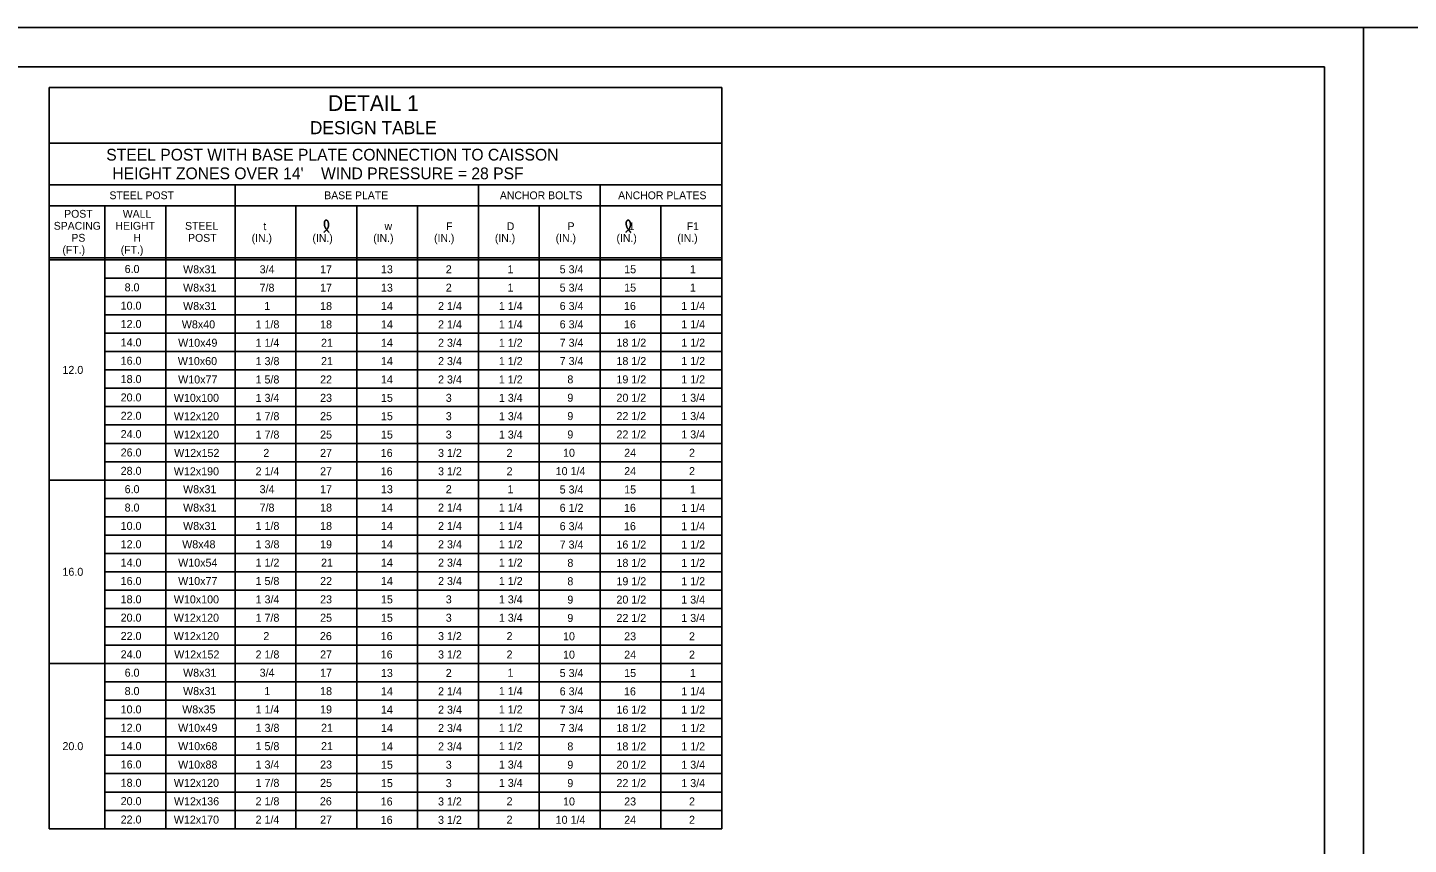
# Model space of a CAD drawing. Extents: x 3475 to 6558, y -3780 to 1166.
# Drawn here: x 4931 to 5460, y -336 to -22 of the extents above; entities that cross this region are included whole.
import ezdxf

# ---------------------------------------------------------------- set-up
doc = ezdxf.new("R2010")
doc.units = 0
for name, color, linetype in [('1', 7, 'Continuous'), ('2', 7, 'Continuous'), ('PLT-BNDY', 7, 'Continuous')]:
    doc.layers.add(name, color=color, linetype=linetype)

msp = doc.modelspace()

# ---------------------------------------------------------------- linework, layer by layer
at = {"layer": '1'}
for p, q in [((4939, -45.3), (4939, -329.63)), ((5197.01, -45.3), (4939, -45.3)), ((5197.01, -45.3), (5197.01, -329.63)), ((5197.01, -66.64), (4939, -66.64)), ((4939, -82.64), (5197.01, -82.64)), ((5010.34, -82.64), (5010.34, -329.63)), ((5103.67, -82.64), (5103.67, -329.63)), ((5150.34, -82.64), (5150.34, -329.63)), ((4939, -90.64), (5197.01, -90.64)), ((4960.34, -329.63), (4960.34, -90.64)), ((4983.67, -90.64), (4983.67, -329.63)), ((5033.67, -90.64), (5033.67, -329.63)), ((5057.01, -90.64), (5057.01, -329.63)), ((5080.34, -90.64), (5080.34, -329.63)), ((5127.01, -90.64), (5127.01, -329.63)), ((5173.67, -90.64), (5173.67, -329.63)), ((4939, -110.64), (5197.01, -110.64)), ((4939, -111.39), (5197.01, -111.39)), ((4960.34, -118.43), (5197.01, -118.43)), ((4960.34, -125.47), (5197.01, -125.47)), ((4960.34, -132.51), (5197.01, -132.51)), ((4960.34, -139.55), (5197.01, -139.55)), ((4960.34, -146.59), (5197.01, -146.59)), ((4960.34, -153.63), (5197.01, -153.63)), ((4960.34, -160.67), (5197.01, -160.67)), ((4960.34, -167.71), (5197.01, -167.71)), ((4960.34, -174.75), (5197.01, -174.75)), ((4960.34, -181.79), (5197.01, -181.79)), ((4960.34, -188.83), (5197.01, -188.83)), ((4939, -195.87), (5197.01, -195.87)), ((4960.34, -202.91), (5197.01, -202.91)), ((4960.34, -209.95), (5197.01, -209.95)), ((4960.34, -216.99), (5197.01, -216.99)), ((4960.34, -224.03), (5197.01, -224.03)), ((4960.34, -231.07), (5197.01, -231.07)), ((4960.34, -238.11), (5197.01, -238.11)), ((4960.34, -245.15), (5197.01, -245.15)), ((4960.34, -252.19), (5197.01, -252.19)), ((4960.34, -259.23), (5197.01, -259.23)), ((4939, -266.27), (5197.01, -266.27)), ((4960.34, -273.31), (5197.01, -273.31)), ((4960.34, -280.35), (5197.01, -280.35)), ((4960.34, -287.39), (5197.01, -287.39)), ((4960.34, -294.43), (5197.01, -294.43)), ((4960.34, -301.47), (5197.01, -301.47)), ((4960.34, -308.51), (5197.01, -308.51)), ((4960.34, -315.55), (5197.01, -315.55)), ((4960.34, -322.59), (5197.01, -322.59)), ((4939, -329.63), (5197.01, -329.63))]:
    msp.add_line(p, q, dxfattribs=at)
for points in [[(5044.4, -100.81), (5044.6, -100.64), (5044.72, -100.51), (5044.93, -100.31), (5045.08, -100.14), (5045.36, -99.94), (5045.56, -99.68), (5045.74, -99.49), (5045.86, -99.26), (5045.97, -99), (5046.04, -98.77), (5046.13, -98.54), (5046.15, -98.35), (5046.19, -98.1), (5046.2, -97.88), (5046.19, -97.63), (5046.14, -97.38), (5046.09, -97.14), (5046.03, -96.91), (5045.94, -96.68), (5045.87, -96.54), (5045.78, -96.44), (5045.68, -96.35), (5045.58, -96.26), (5045.47, -96.2), (5045.39, -96.18), (5045.22, -96.18), (5045.12, -96.2), (5044.98, -96.26), (5044.88, -96.34), (5044.82, -96.42), (5044.76, -96.54), (5044.68, -96.66), (5044.65, -96.8), (5044.61, -96.91), (5044.58, -97.15), (5044.55, -97.32), (5044.58, -97.51), (5044.58, -97.71), (5044.61, -97.98), (5044.64, -98.22), (5044.67, -98.38), (5044.75, -98.6), (5044.84, -98.83), (5044.94, -99.03), (5045.04, -99.22), (5045.16, -99.45), (5045.35, -99.63), (5045.47, -99.84), (5045.61, -100), (5045.72, -100.18), (5045.86, -100.35), (5045.99, -100.52), (5046.1, -100.63), (5046.21, -100.76), (5046.32, -100.93)], [(5160.2, -100.81), (5160.41, -100.64), (5160.53, -100.51), (5160.74, -100.31), (5160.89, -100.14), (5161.17, -99.94), (5161.37, -99.68), (5161.55, -99.49), (5161.67, -99.26), (5161.78, -99), (5161.85, -98.77), (5161.94, -98.54), (5161.96, -98.35), (5162, -98.1), (5162.01, -97.88), (5162, -97.63), (5161.95, -97.38), (5161.9, -97.14), (5161.84, -96.91), (5161.75, -96.68), (5161.68, -96.54), (5161.58, -96.44), (5161.49, -96.35), (5161.39, -96.26), (5161.28, -96.2), (5161.2, -96.18), (5161.03, -96.18), (5160.93, -96.2), (5160.78, -96.26), (5160.69, -96.34), (5160.63, -96.42), (5160.56, -96.54), (5160.49, -96.66), (5160.46, -96.8), (5160.42, -96.91), (5160.38, -97.15), (5160.36, -97.32), (5160.38, -97.51), (5160.38, -97.71), (5160.42, -97.98), (5160.44, -98.22), (5160.48, -98.38), (5160.56, -98.6), (5160.65, -98.83), (5160.75, -99.03), (5160.84, -99.22), (5160.96, -99.45), (5161.16, -99.63), (5161.28, -99.84), (5161.42, -100), (5161.52, -100.18), (5161.67, -100.35), (5161.8, -100.52), (5161.91, -100.63), (5162.02, -100.76), (5162.13, -100.93)]]:
    msp.add_spline(points, degree=3, dxfattribs=at)
at = {"layer": '2'}
for p, q in [((4642.34, -37.31), (5428.34, -37.31)), ((5428.34, -37.31), (5428.34, -601.31))]:
    msp.add_line(p, q, dxfattribs=at)
at = {"layer": 'PLT-BNDY'}
for points in [[(4602.34, -22.31), (5443.34, -22.31), (5443.34, -616.31), (4602.34, -616.31)], [(5443.34, -22.31), (6284.34, -22.31), (6284.34, -616.31), (5443.34, -616.31)]]:
    msp.add_lwpolyline(points, close=True, dxfattribs=at)

# ---------------------------------------------------------------- texts
at = {"layer": '1'}
for s, height, p in [('DETAIL 1', 6, (5045.99, -54.25)), ('DESIGN TABLE', 5.0001, (5038.97, -63.19)), ('STEEL POST WITH BASE PLATE CONNECTION TO CAISSON', 4.5001, (4960.86, -73.3)), ("HEIGHT ZONES OVER 14'    WIND PRESSURE = 28 PSF", 4.5001, (4963.21, -80.47)), ('STEEL POST', 3, (4962.11, -88.14)), ('BASE PLATE', 3, (5044.51, -88.14)), ('ANCHOR BOLTS', 3, (5111.91, -88.14)), ('ANCHOR PLATES', 3, (5157.28, -88.14)), ('POST', 3, (4944.73, -95.24)), ('WALL', 3, (4967.22, -95.24)), ('SPACING', 3, (4940.73, -99.84)), ('HEIGHT', 3, (4964.39, -99.84)), ('STEEL', 3, (4991.11, -99.86)), ('t', 3, (5021.17, -100)), ('w', 3, (5067.65, -100)), ('F', 3, (5091.26, -100)), ('D', 3, (5114.54, -100)), ('P', 3, (5137.87, -100)), (' 1', 3, (5160.27, -100)), ('F1', 3, (5183.61, -100)), ('(FT.)', 3, (4944.06, -109.04)), ('PS', 3, (4947.49, -104.44)), ('(FT.)', 3, (4966.43, -109.04)), ('H', 3, (4971.27, -104.44)), ('POST', 3, (4992.28, -104.46)), ('(IN.)', 3, (5016.65, -104.5)), ('(IN.)', 3, (5039.98, -104.5)), ('(IN.)', 3, (5063.31, -104.5)), ('(IN.)', 3, (5086.65, -104.5)), ('(IN.)', 3, (5109.98, -104.5)), ('(IN.)', 3, (5133.31, -104.5)), ('(IN.)', 3, (5156.65, -104.5)), ('(IN.)', 3, (5179.98, -104.5)), ('6.0', 3.07, (4967.92, -116.44)), ('W8x31', 3.07, (4990.35, -116.56)), ('3/4', 3.07, (5019.72, -116.56)), ('17', 3.07, (5042.93, -116.56)), ('13', 3.07, (5066.27, -116.56)), ('2', 3.07, (5091.14, -116.56)), ('1', 3.07, (5114.82, -116.56)), ('5 3/4', 3.07, (5134.85, -116.55)), ('15', 3.07, (5159.6, -116.55)), ('1', 3.07, (5184.82, -116.55)), ('8.0', 3.07, (4967.92, -123.48)), ('W8x31', 3.07, (4990.35, -123.6)), ('7/8', 3.07, (5019.71, -123.6)), ('17', 3.07, (5042.93, -123.6)), ('13', 3.07, (5066.27, -123.6)), ('2', 3.07, (5091.14, -123.6)), ('1', 3.07, (5114.82, -123.6)), ('5 3/4', 3.07, (5134.85, -123.59)), ('15', 3.07, (5159.6, -123.59)), ('1', 3.07, (5184.82, -123.59)), ('10.0', 3.07, (4966.4, -130.52)), ('W8x31', 3.07, (4990.35, -130.65)), ('1', 3.07, (5021.49, -130.65)), ('18', 3.07, (5042.93, -130.65)), ('14', 3.07, (5066.27, -130.65)), ('2 1/4', 3.07, (5088.18, -130.65)), ('1 1/4', 3.07, (5111.51, -130.65)), ('6 3/4', 3.07, (5134.85, -130.63)), ('16', 3.07, (5159.52, -130.63)), ('1 1/4', 3.07, (5181.51, -130.63)), ('12.0', 3.07, (4966.4, -137.56)), ('W8x40', 3.07, (4989.86, -137.69)), ('1 1/8', 3.07, (5018.17, -137.69)), ('18', 3.07, (5042.93, -137.69)), ('14', 3.07, (5066.27, -137.69)), ('2 1/4', 3.07, (5088.18, -137.69)), ('1 1/4', 3.07, (5111.51, -137.69)), ('6 3/4', 3.07, (5134.85, -137.67)), ('16', 3.07, (5159.52, -137.67)), ('1 1/4', 3.07, (5181.51, -137.67)), ('14.0', 3.07, (4966.4, -144.6)), ('W10x49', 3.07, (4988.45, -144.74)), ('1 1/4', 3.07, (5018.17, -144.74)), ('21', 3.07, (5043.28, -144.74)), ('14', 3.07, (5066.27, -144.74)), ('2 3/4', 3.07, (5088.19, -144.74)), ('1 1/2', 3.07, (5111.51, -144.74)), ('7 3/4', 3.07, (5134.85, -144.71)), ('18 1/2', 3.07, (5156.64, -144.71)), ('1 1/2', 3.07, (5181.51, -144.71)), ('12.0', 3.07, (4944.06, -155.16)), ('16.0', 3.07, (4966.4, -151.64)), ('W10x60', 3.07, (4988.33, -151.78)), ('1 3/8', 3.07, (5018.19, -151.78)), ('21', 3.07, (5043.28, -151.78)), ('14', 3.07, (5066.27, -151.78)), ('2 3/4', 3.07, (5088.19, -151.78)), ('1 1/2', 3.07, (5111.51, -151.78)), ('7 3/4', 3.07, (5134.85, -151.75)), ('18 1/2', 3.07, (5156.64, -151.75)), ('1 1/2', 3.07, (5181.51, -151.75)), ('18.0', 3.07, (4966.4, -158.68)), ('W10x77', 3.07, (4988.46, -158.83)), ('1 5/8', 3.07, (5018.16, -158.83)), ('22', 3.07, (5042.93, -158.83)), ('14', 3.07, (5066.27, -158.83)), ('2 3/4', 3.07, (5088.19, -158.83)), ('1 1/2', 3.07, (5111.51, -158.83)), ('8', 3.07, (5137.8, -158.79)), ('19 1/2', 3.07, (5156.64, -158.79)), ('1 1/2', 3.07, (5181.51, -158.79)), ('20.0', 3.07, (4966.4, -165.72)), ('W10x100', 3.07, (4986.79, -165.87)), ('1 3/4', 3.07, (5018.19, -165.87)), ('23', 3.07, (5042.93, -165.87)), ('15', 3.07, (5066.27, -165.87)), ('3', 3.07, (5091.14, -165.87)), ('1 3/4', 3.07, (5111.52, -165.87)), ('9', 3.07, (5137.79, -165.83)), ('20 1/2', 3.07, (5156.64, -165.83)), ('1 3/4', 3.07, (5181.52, -165.83)), ('22.0', 3.07, (4966.4, -172.76)), ('W12x120', 3.07, (4986.79, -172.91)), ('1 7/8', 3.07, (5018.17, -172.91)), ('25', 3.07, (5042.93, -172.91)), ('15', 3.07, (5066.27, -172.91)), ('3', 3.07, (5091.14, -172.91)), ('1 3/4', 3.07, (5111.52, -172.91)), ('9', 3.07, (5137.79, -172.87)), ('22 1/2', 3.07, (5156.64, -172.87)), ('1 3/4', 3.07, (5181.52, -172.87)), ('24.0', 3.07, (4966.4, -179.8)), ('W12x120', 3.07, (4986.79, -179.96)), ('1 7/8', 3.07, (5018.17, -179.96)), ('25', 3.07, (5042.93, -179.96)), ('15', 3.07, (5066.27, -179.96)), ('3', 3.07, (5091.14, -179.96)), ('1 3/4', 3.07, (5111.52, -179.96)), ('9', 3.07, (5137.79, -179.91)), ('22 1/2', 3.07, (5156.64, -179.91)), ('1 3/4', 3.07, (5181.52, -179.91)), ('26.0', 3.07, (4966.4, -186.84)), ('W12x152', 3.07, (4986.93, -187)), ('2', 3.07, (5021.14, -187)), ('27', 3.07, (5042.93, -187)), ('16', 3.07, (5066.18, -187)), ('3 1/2', 3.07, (5088.18, -187)), ('2', 3.07, (5114.47, -187)), ('10', 3.07, (5136.14, -186.95)), ('24', 3.07, (5159.6, -186.95)), ('2', 3.07, (5184.47, -186.95)), ('28.0', 3.07, (4966.4, -193.88)), ('W12x190', 3.07, (4986.79, -194.05)), ('2 1/4', 3.07, (5018.17, -194.05)), ('27', 3.07, (5042.93, -194.05)), ('16', 3.07, (5066.18, -194.05)), ('3 1/2', 3.07, (5088.18, -194.05)), ('2', 3.07, (5114.47, -194.05)), ('10 1/4', 3.07, (5133.31, -193.99)), ('24', 3.07, (5159.6, -193.99)), ('2', 3.07, (5184.47, -193.99)), ('6.0', 3.07, (4967.92, -200.92)), ('W8x31', 3.07, (4990.35, -200.92)), ('3/4', 3.07, (5019.72, -200.92)), ('17', 3.07, (5042.93, -200.92)), ('13', 3.07, (5066.27, -200.92)), ('2', 3.07, (5091.14, -200.92)), ('1', 3.07, (5114.82, -200.92)), ('5 3/4', 3.07, (5134.85, -201.03)), ('15', 3.07, (5159.6, -201.03)), ('1', 3.07, (5184.82, -201.03)), ('8.0', 3.07, (4967.92, -207.96)), ('W8x31', 3.07, (4990.35, -207.97)), ('7/8', 3.07, (5019.71, -207.97)), ('18', 3.07, (5042.93, -207.97)), ('14', 3.07, (5066.27, -207.97)), ('2 1/4', 3.07, (5088.18, -207.97)), ('1 1/4', 3.07, (5111.51, -207.97)), ('6 1/2', 3.07, (5134.84, -208.07)), ('16', 3.07, (5159.52, -208.07)), ('1 1/4', 3.07, (5181.51, -208.07)), ('10.0', 3.07, (4966.4, -215)), ('W8x31', 3.07, (4990.35, -215.01)), ('1 1/8', 3.07, (5018.17, -215.01)), ('18', 3.07, (5042.93, -215.01)), ('2 1/4', 3.07, (5088.18, -215.01)), ('1 1/4', 3.07, (5111.51, -215.01)), ('6 3/4', 3.07, (5134.85, -215.11)), ('1 1/4', 3.07, (5181.51, -215.11)), ('14', 3.07, (5066.27, -215.01)), ('16', 3.07, (5159.52, -215.11)), ('12.0', 3.07, (4966.4, -222.04)), ('W8x48', 3.07, (4990, -222.06)), ('1 3/8', 3.07, (5018.19, -222.06)), ('19', 3.07, (5042.92, -222.06)), ('14', 3.07, (5066.27, -222.06)), ('2 3/4', 3.07, (5088.19, -222.06)), ('1 1/2', 3.07, (5111.51, -222.06)), ('7 3/4', 3.07, (5134.85, -222.15)), ('16 1/2', 3.07, (5156.64, -222.15)), ('1 1/2', 3.07, (5181.51, -222.15)), ('14.0', 3.07, (4966.4, -229.08)), ('W10x54', 3.07, (4988.46, -229.1)), ('1 1/2', 3.07, (5018.17, -229.1)), ('21', 3.07, (5043.28, -229.1)), ('14', 3.07, (5066.27, -229.1)), ('2 3/4', 3.07, (5088.19, -229.1)), ('1 1/2', 3.07, (5111.51, -229.1)), ('8', 3.07, (5137.8, -229.19)), ('18 1/2', 3.07, (5156.64, -229.19)), ('1 1/2', 3.07, (5181.51, -229.19)), ('16.0', 3.07, (4944.06, -232.6)), ('16.0', 3.07, (4966.4, -236.12)), ('W10x77', 3.07, (4988.46, -236.15)), ('1 5/8', 3.07, (5018.16, -236.15)), ('22', 3.07, (5042.93, -236.15)), ('14', 3.07, (5066.27, -236.15)), ('2 3/4', 3.07, (5088.19, -236.15)), ('1 1/2', 3.07, (5111.51, -236.15)), ('19 1/2', 3.07, (5156.64, -236.23)), ('1 1/2', 3.07, (5181.51, -236.23)), ('8', 3.07, (5137.8, -236.23)), ('18.0', 3.07, (4966.4, -243.16)), ('W10x100', 3.07, (4986.79, -243.19)), ('1 3/4', 3.07, (5018.19, -243.19)), ('23', 3.07, (5042.93, -243.19)), ('15', 3.07, (5066.27, -243.19)), ('3', 3.07, (5091.14, -243.19)), ('1 3/4', 3.07, (5111.52, -243.19)), ('9', 3.07, (5137.79, -243.27)), ('20 1/2', 3.07, (5156.64, -243.27)), ('1 3/4', 3.07, (5181.52, -243.27)), ('20.0', 3.07, (4966.4, -250.2)), ('W12x120', 3.07, (4986.79, -250.23)), ('1 7/8', 3.07, (5018.17, -250.23)), ('25', 3.07, (5042.93, -250.23)), ('15', 3.07, (5066.27, -250.23)), ('3', 3.07, (5091.14, -250.23)), ('1 3/4', 3.07, (5111.52, -250.23)), ('9', 3.07, (5137.79, -250.31)), ('22 1/2', 3.07, (5156.64, -250.31)), ('1 3/4', 3.07, (5181.52, -250.31)), ('22.0', 3.07, (4966.4, -257.24)), ('W12x120', 3.07, (4986.79, -257.28)), ('2', 3.07, (5021.14, -257.28)), ('26', 3.07, (5042.85, -257.28)), ('16', 3.07, (5066.18, -257.28)), ('3 1/2', 3.07, (5088.18, -257.28)), ('2', 3.07, (5114.47, -257.28)), ('10', 3.07, (5136.14, -257.35)), ('23', 3.07, (5159.6, -257.35)), ('2', 3.07, (5184.47, -257.35)), ('24.0', 3.07, (4966.4, -264.28)), ('W12x152', 3.07, (4986.93, -264.32)), ('2 1/8', 3.07, (5018.17, -264.32)), ('27', 3.07, (5042.93, -264.32)), ('16', 3.07, (5066.18, -264.32)), ('3 1/2', 3.07, (5088.18, -264.32)), ('2', 3.07, (5114.47, -264.32)), ('10', 3.07, (5136.14, -264.39)), ('24', 3.07, (5159.6, -264.39)), ('2', 3.07, (5184.47, -264.39)), ('6.0', 3.07, (4967.92, -271.32)), ('W8x31', 3.07, (4990.35, -271.32)), ('3/4', 3.07, (5019.72, -271.32)), ('17', 3.07, (5042.93, -271.32)), ('13', 3.07, (5066.27, -271.41)), ('2', 3.07, (5091.14, -271.41)), ('1', 3.07, (5114.82, -271.32)), ('5 3/4', 3.07, (5134.85, -271.43)), ('15', 3.07, (5159.6, -271.43)), ('1', 3.07, (5184.82, -271.43)), ('8.0', 3.07, (4967.92, -278.36)), ('W8x31', 3.07, (4990.35, -278.37)), ('1', 3.07, (5021.49, -278.37)), ('18', 3.07, (5042.93, -278.37)), ('14', 3.07, (5066.27, -278.45)), ('2 1/4', 3.07, (5088.18, -278.45)), ('1 1/4', 3.07, (5111.51, -278.37)), ('6 3/4', 3.07, (5134.85, -278.47)), ('16', 3.07, (5159.52, -278.47)), ('1 1/4', 3.07, (5181.51, -278.47)), ('10.0', 3.07, (4966.4, -285.4)), ('W8x35', 3.07, (4990, -285.41)), ('1 1/4', 3.07, (5018.17, -285.41)), ('19', 3.07, (5042.92, -285.41)), ('14', 3.07, (5066.27, -285.5)), ('2 3/4', 3.07, (5088.19, -285.5)), ('1 1/2', 3.07, (5111.51, -285.41)), ('7 3/4', 3.07, (5134.85, -285.51)), ('16 1/2', 3.07, (5156.64, -285.51)), ('1 1/2', 3.07, (5181.51, -285.51)), ('12.0', 3.07, (4966.4, -292.44)), ('W10x49', 3.07, (4988.45, -292.46)), ('1 3/8', 3.07, (5018.19, -292.46)), ('21', 3.07, (5043.28, -292.46)), ('14', 3.07, (5066.27, -292.54)), ('2 3/4', 3.07, (5088.19, -292.54)), ('1 1/2', 3.07, (5111.51, -292.46)), ('7 3/4', 3.07, (5134.85, -292.55)), ('18 1/2', 3.07, (5156.64, -292.55)), ('1 1/2', 3.07, (5181.51, -292.55)), ('20.0', 3.07, (4944.06, -299.48)), ('14.0', 3.07, (4966.4, -299.48)), ('W10x68', 3.07, (4988.46, -299.5)), ('1 5/8', 3.07, (5018.16, -299.5)), ('21', 3.07, (5043.28, -299.5)), ('14', 3.07, (5066.27, -299.59)), ('2 3/4', 3.07, (5088.19, -299.59)), ('1 1/2', 3.07, (5111.51, -299.5)), ('8', 3.07, (5137.8, -299.59)), ('18 1/2', 3.07, (5156.64, -299.59)), ('1 1/2', 3.07, (5181.51, -299.59)), ('16.0', 3.07, (4966.4, -306.52)), ('W10x88', 3.07, (4988.46, -306.55)), ('1 3/4', 3.07, (5018.19, -306.55)), ('23', 3.07, (5042.93, -306.55)), ('15', 3.07, (5066.27, -306.63)), ('3', 3.07, (5091.14, -306.63)), ('1 3/4', 3.07, (5111.52, -306.55)), ('9', 3.07, (5137.79, -306.63)), ('20 1/2', 3.07, (5156.64, -306.63)), ('1 3/4', 3.07, (5181.52, -306.63)), ('18.0', 3.07, (4966.4, -313.56)), ('W12x120', 3.07, (4986.79, -313.59)), ('1 7/8', 3.07, (5018.17, -313.59)), ('25', 3.07, (5042.93, -313.59)), ('15', 3.07, (5066.27, -313.68)), ('3', 3.07, (5091.14, -313.68)), ('1 3/4', 3.07, (5111.52, -313.59)), ('9', 3.07, (5137.79, -313.67)), ('22 1/2', 3.07, (5156.64, -313.67)), ('1 3/4', 3.07, (5181.52, -313.67)), ('20.0', 3.07, (4966.4, -320.6)), ('W12x136', 3.07, (4986.84, -320.64)), ('2 1/8', 3.07, (5018.17, -320.64)), ('26', 3.07, (5042.85, -320.64)), ('16', 3.07, (5066.18, -320.72)), ('3 1/2', 3.07, (5088.18, -320.72)), ('2', 3.07, (5114.47, -320.64)), ('10', 3.07, (5136.14, -320.71)), ('23', 3.07, (5159.6, -320.71)), ('2', 3.07, (5184.47, -320.71)), ('22.0', 3.07, (4966.4, -327.64)), ('W12x170', 3.07, (4986.79, -327.68)), ('2 1/4', 3.07, (5018.17, -327.68)), ('27', 3.07, (5042.93, -327.68)), ('16', 3.07, (5066.18, -327.77)), ('3 1/2', 3.07, (5088.18, -327.77)), ('2', 3.07, (5114.47, -327.68)), ('10 1/4', 3.07, (5133.31, -327.75)), ('24', 3.07, (5159.6, -327.75)), ('2', 3.07, (5184.47, -327.75))]:
    msp.add_text(s, height=height, dxfattribs=at).set_placement(p)

doc.saveas('drawing.dxf')
